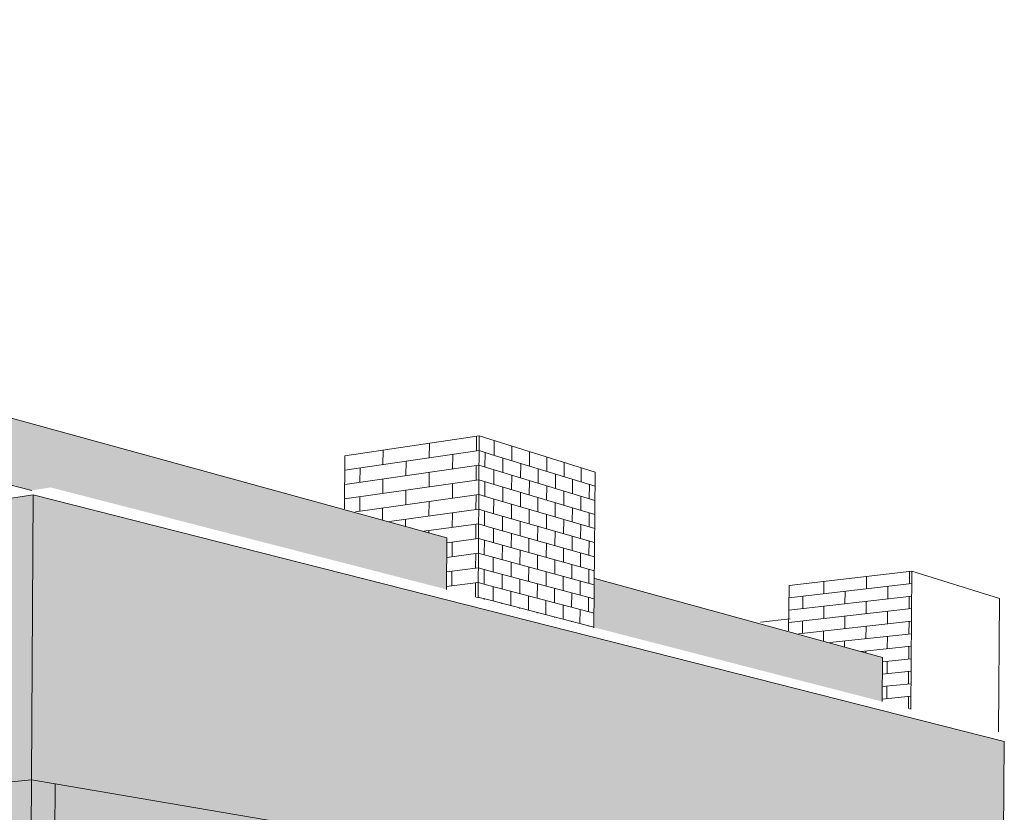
# Model space of a CAD drawing. Header units: metres. Extents: x -33 to 126, y -29 to 31.
# Tile 272 of 656: x 33.13569 to 33.14238, y 0.73432 to 0.7397. Entities that reach past the tile are written whole.
import ezdxf

# ---------------------------------------------------------------- set-up
doc = ezdxf.new("R2010")
doc.units = ezdxf.units.M
for name, color, linetype, lineweight in [('A-FLOR', 192, 'Continuous', 18), ('A-WALL', 113, 'Continuous', 18), ('A-WALL-PATT', 111, 'Continuous', 35)]:
    doc.layers.add(name, color=color, linetype=linetype, lineweight=lineweight)

# ---------------------------------------------------------------- blocks, each defined once
blk = doc.blocks.new('FP_140-CARGA-DESCARGA')
at = {"layer": 'A-WALL-PATT', "lineweight": 9}
for p, q in [((-6.2425938, 0.7367287), (-6.2425931, 0.7368275)), ((-6.2424339, 0.736851), (-6.2424339, 0.736851)), ((-6.2422742, 0.7367752), (-6.2422735, 0.7368748)), ((-6.2431675, 0.7366452), (-6.2422563, 0.7367778)), ((-6.2429087, 0.7366828), (-6.242908, 0.7367809)), ((-6.2427512, 0.7368041), (-6.2427512, 0.7368041)), ((-6.2424353, 0.7366527), (-6.2424346, 0.7367519)), ((-6.2427525, 0.7366073), (-6.2427518, 0.7367057)), ((-6.2431681, 0.7365478), (-6.242257, 0.7366783)), ((-6.243065, 0.7365625), (-6.2430644, 0.7366602)), ((-6.2425952, 0.7365312), (-6.2425945, 0.7366299)), ((-6.2422756, 0.7365762), (-6.2422749, 0.7366757)), ((-6.2431688, 0.7364504), (-6.2422577, 0.7365788)), ((-6.24291, 0.7364868), (-6.2429093, 0.7365848)), ((-6.2424367, 0.7364545), (-6.242436, 0.7365536)), ((-6.2427539, 0.7364106), (-6.2427532, 0.7365089)), ((-6.2430962, 0.7363631), (-6.2422584, 0.7364792)), ((-6.2430663, 0.7363673), (-6.2430657, 0.7364649)), ((-6.2425965, 0.7363337), (-6.2425959, 0.7364324)), ((-6.242277, 0.7363773), (-6.2422763, 0.7364767)), ((-6.2429112, 0.7363103), (-6.2429107, 0.7363888)), ((-6.242865, 0.7362971), (-6.2422591, 0.7363797)), ((-6.242438, 0.7362563), (-6.2424374, 0.7363554)), ((-6.2427549, 0.7362657), (-6.2427545, 0.7363122)), ((-6.2426313, 0.7362304), (-6.2422598, 0.7362802)), ((-6.2425973, 0.7362207), (-6.2425972, 0.736235)), ((-6.2422783, 0.7361783), (-6.2422777, 0.7362778)), ((-6.2424742, 0.7361525), (-6.2422605, 0.7361807)), ((-6.2424394, 0.7360581), (-6.2424387, 0.7361572)), ((-6.2424749, 0.7360535), (-6.2422612, 0.7360812)), ((-6.2422797, 0.7359794), (-6.242279, 0.7360788)), ((-6.2424756, 0.7359546), (-6.2422619, 0.7359817)), ((-6.2424408, 0.73586), (-6.2424401, 0.7359591)), ((-6.2424763, 0.7358556), (-6.2422626, 0.7358822)), ((-6.2422811, 0.7357835), (-6.2422804, 0.7358799)), ((-6.2422734, 0.7357815), (-6.2422633, 0.7357827))]:
    blk.add_line(p, q, dxfattribs=at)
blk = doc.blocks.new('FP_141-CARGA-DESCARGA')
at = {"layer": 'A-WALL-PATT', "lineweight": 9}
for p, q in [((-6.2422147, 0.7368646), (-6.2422147, 0.7368646)), ((-6.2422563, 0.7367778), (-6.2421746, 0.7367528)), ((-6.2422161, 0.7366659), (-6.2422154, 0.7367653)), ((-6.242257, 0.7366783), (-6.2421753, 0.7366536)), ((-6.2422577, 0.7365788), (-6.242176, 0.7365545)), ((-6.2422175, 0.7364673), (-6.2422168, 0.7365666)), ((-6.2422584, 0.7364792), (-6.2421767, 0.7364554)), ((-6.2422591, 0.7363797), (-6.2421774, 0.7363562)), ((-6.2422189, 0.7362686), (-6.2422182, 0.7363679)), ((-6.2422598, 0.7362802), (-6.2421781, 0.7362571)), ((-6.2422605, 0.7361807), (-6.2421788, 0.736158)), ((-6.2422203, 0.73607), (-6.2422196, 0.7361693)), ((-6.2422612, 0.7360812), (-6.2421795, 0.7360589)), ((-6.2422619, 0.7359817), (-6.2421802, 0.7359598)), ((-6.2422216, 0.7358714), (-6.242221, 0.7359707)), ((-6.2422626, 0.7358822), (-6.2421809, 0.7358607)), ((-6.2422633, 0.7357827), (-6.2421816, 0.7357617)), ((-6.2422224, 0.7357682), (-6.2422223, 0.7357722))]:
    blk.add_line(p, q, dxfattribs=at)
blk = doc.blocks.new('FP_142-CARGA-DESCARGA')
at = {"layer": 'A-WALL-PATT', "lineweight": 9}
for p, q in [((-6.2421543, 0.7367465), (-6.2421536, 0.7368456)), ((-6.2420929, 0.7368266), (-6.2420929, 0.7368266)), ((-6.2421746, 0.7367528), (-6.2414687, 0.7365359)), ((-6.2420333, 0.7367093), (-6.2420326, 0.7368078)), ((-6.2419727, 0.7367891), (-6.2419727, 0.7367891)), ((-6.2419138, 0.7366726), (-6.2419131, 0.7367705)), ((-6.2418539, 0.736752), (-6.2418539, 0.736752)), ((-6.2420943, 0.7366291), (-6.2420936, 0.7367279)), ((-6.2419741, 0.7365928), (-6.2419734, 0.7366909)), ((-6.2417957, 0.7366363), (-6.241795, 0.7367336)), ((-6.2417365, 0.7367153), (-6.2417365, 0.7367153)), ((-6.241679, 0.7366005), (-6.2416783, 0.7366972)), ((-6.2421753, 0.7366536), (-6.2414694, 0.7364402)), ((-6.2421557, 0.7365484), (-6.242155, 0.7366475)), ((-6.2418553, 0.7365569), (-6.2418546, 0.7366544)), ((-6.2417379, 0.7365214), (-6.2417372, 0.7366184)), ((-6.2416205, 0.7366791), (-6.2416205, 0.7366791)), ((-6.2415637, 0.7365651), (-6.241563, 0.7366612)), ((-6.2415059, 0.7366433), (-6.2415059, 0.7366433)), ((-6.242176, 0.7365545), (-6.2414701, 0.7363446)), ((-6.2420347, 0.7365125), (-6.242034, 0.7366109)), ((-6.2419152, 0.7364769), (-6.2419145, 0.7365748)), ((-6.2416219, 0.7364863), (-6.2416212, 0.7365827)), ((-6.2420957, 0.7364317), (-6.242095, 0.7365304)), ((-6.2419755, 0.7363965), (-6.2419748, 0.7364947)), ((-6.2417971, 0.7364418), (-6.2417964, 0.7365391)), ((-6.2416804, 0.7364071), (-6.2416797, 0.7365038)), ((-6.2415073, 0.7364517), (-6.2415066, 0.7365475)), ((-6.2421767, 0.7364554), (-6.2414708, 0.736249)), ((-6.2421571, 0.7363504), (-6.2421564, 0.7364494)), ((-6.2418567, 0.7363618), (-6.241856, 0.7364593)), ((-6.2417393, 0.7363275), (-6.2417386, 0.7364244)), ((-6.2415651, 0.7363729), (-6.2415644, 0.736469)), ((-6.2421774, 0.7363562), (-6.2414715, 0.7361534)), ((-6.2420361, 0.7363156), (-6.2420354, 0.736414)), ((-6.2419166, 0.7362813), (-6.2419159, 0.7363791)), ((-6.2416233, 0.7362936), (-6.2416226, 0.7363899)), ((-6.2415087, 0.7362601), (-6.241508, 0.7363559)), ((-6.2420971, 0.7362342), (-6.2420964, 0.736333)), ((-6.2419769, 0.7362003), (-6.2419762, 0.7362984)), ((-6.2417985, 0.7362473), (-6.2417978, 0.7363446)), ((-6.2416818, 0.7362138), (-6.2416811, 0.7363105)), ((-6.2421781, 0.7362571), (-6.2414722, 0.7360578)), ((-6.2421585, 0.7361524), (-6.2421578, 0.7362514)), ((-6.2420375, 0.7361188), (-6.2420368, 0.7362172)), ((-6.2418581, 0.7361667), (-6.2418574, 0.7362643)), ((-6.2417407, 0.7361336), (-6.24174, 0.7362305)), ((-6.2415665, 0.7361807), (-6.2415658, 0.7362768)), ((-6.2421788, 0.736158), (-6.2414729, 0.7359622)), ((-6.241918, 0.7360857), (-6.2419173, 0.7361835)), ((-6.2417999, 0.7360529), (-6.2417992, 0.7361501)), ((-6.2416247, 0.7361008), (-6.241624, 0.7361972)), ((-6.2415101, 0.7360685), (-6.2415094, 0.7361643)), ((-6.2420985, 0.7360369), (-6.2420978, 0.7361355)), ((-6.2419783, 0.7360041), (-6.2419776, 0.7361022)), ((-6.2416832, 0.7360205), (-6.2416825, 0.7361172)), ((-6.2415679, 0.7359885), (-6.2415672, 0.7360846)), ((-6.2421795, 0.7360589), (-6.2414736, 0.7358666)), ((-6.2421599, 0.7359544), (-6.2421592, 0.7360534)), ((-6.2420389, 0.735922), (-6.2420382, 0.7360204)), ((-6.2418595, 0.7359717), (-6.2418588, 0.7360692)), ((-6.2417421, 0.7359397), (-6.2417414, 0.7360367)), ((-6.2421802, 0.7359598), (-6.2414743, 0.735771)), ((-6.2419194, 0.7358901), (-6.2419187, 0.7359879)), ((-6.2418013, 0.7358585), (-6.2418006, 0.7359557)), ((-6.2416261, 0.7359081), (-6.2416254, 0.7360045)), ((-6.2415115, 0.7358769), (-6.2415108, 0.7359727)), ((-6.2420999, 0.7358395), (-6.2420992, 0.7359382)), ((-6.2419797, 0.7358079), (-6.241979, 0.735906)), ((-6.2416846, 0.7358273), (-6.2416839, 0.7359239)), ((-6.2415693, 0.7357964), (-6.2415686, 0.7358925)), ((-6.2421809, 0.7358607), (-6.241475, 0.7356754)), ((-6.2421613, 0.7357564), (-6.2421606, 0.7358554)), ((-6.2420403, 0.7357253), (-6.2420396, 0.7358237)), ((-6.2418609, 0.7357767), (-6.2418602, 0.7358742)), ((-6.2417435, 0.7357459), (-6.2417428, 0.7358428)), ((-6.2421816, 0.7357617), (-6.2414757, 0.7355798)), ((-6.2419208, 0.7356945), (-6.2419201, 0.7357923)), ((-6.2418027, 0.7356641), (-6.241802, 0.7357613)), ((-6.2416275, 0.7357155), (-6.2416268, 0.7358118)), ((-6.2415129, 0.7356854), (-6.2415122, 0.7357811)), ((-6.2421007, 0.7357369), (-6.2421006, 0.7357408)), ((-6.2419804, 0.735706), (-6.2419804, 0.7357098)), ((-6.241686, 0.735634), (-6.2416853, 0.7357306)), ((-6.2415707, 0.7356043), (-6.24157, 0.7357004)), ((-6.2418616, 0.7356754), (-6.2418616, 0.7356792)), ((-6.2417442, 0.7356452), (-6.2417442, 0.735649)), ((-6.2416282, 0.7356153), (-6.2416282, 0.7356191)), ((-6.2415136, 0.7355858), (-6.2415136, 0.7355896))]:
    blk.add_line(p, q, dxfattribs=at)
blk = doc.blocks.new('FP_143-CARGA-DESCARGA')
at = {"layer": 'A-WALL-PATT', "lineweight": 9}
for p, q in [((-6.239334, 0.7358731), (-6.2393333, 0.735958)), ((-6.2399145, 0.7358056), (-6.2399139, 0.7358894)), ((-6.2397701, 0.7359064), (-6.2397701, 0.7359064)), ((-6.2396261, 0.7358391), (-6.2396254, 0.7359235)), ((-6.2394798, 0.7359407), (-6.2394798, 0.7359407)), ((-6.240152, 0.735778), (-6.2393176, 0.735875)), ((-6.2397715, 0.7357382), (-6.2397708, 0.7358223)), ((-6.2394812, 0.7357714), (-6.2394805, 0.735856)), ((-6.2401527, 0.7356946), (-6.2393183, 0.73579)), ((-6.240058, 0.7357054), (-6.2400573, 0.735789)), ((-6.2396275, 0.7356704), (-6.2396268, 0.7357548)), ((-6.2393354, 0.7357033), (-6.2393347, 0.7357882)), ((-6.2401534, 0.7356112), (-6.239319, 0.7357051)), ((-6.2399159, 0.735638), (-6.2399152, 0.7357218)), ((-6.2394826, 0.7356021), (-6.2394819, 0.7356868)), ((-6.2400868, 0.7355353), (-6.2393197, 0.7356202)), ((-6.2400593, 0.7355384), (-6.2400587, 0.7356219)), ((-6.2397728, 0.73557), (-6.2397721, 0.7356541)), ((-6.2393368, 0.7355335), (-6.2393361, 0.7356184)), ((-6.2399171, 0.735487), (-6.2399165, 0.7355542)), ((-6.2396288, 0.7355017), (-6.2396282, 0.735586)), ((-6.2398747, 0.735475), (-6.2393204, 0.7355352)), ((-6.2397738, 0.7354462), (-6.2397735, 0.735486)), ((-6.239484, 0.7354329), (-6.2394833, 0.7355175)), ((-6.2396607, 0.735414), (-6.2393211, 0.7354503)), ((-6.2396296, 0.7354052), (-6.2396295, 0.7354174)), ((-6.2393381, 0.7353637), (-6.2393375, 0.7354486)), ((-6.2395171, 0.7353449), (-6.2393218, 0.7353654)), ((-6.2394853, 0.7352637), (-6.2394847, 0.7353483)), ((-6.2395178, 0.7352604), (-6.2393225, 0.7352805)), ((-6.2393395, 0.7351939), (-6.2393388, 0.7352788)), ((-6.2395185, 0.7351758), (-6.2393232, 0.7351956)), ((-6.2394867, 0.7350945), (-6.239486, 0.7351791)), ((-6.2395191, 0.7350913), (-6.2393239, 0.7351107)), ((-6.2393409, 0.7350268), (-6.2393402, 0.7351091)), ((-6.2393338, 0.7350249), (-6.2393246, 0.7350258))]:
    blk.add_line(p, q, dxfattribs=at)
blk = doc.blocks.new('FP_144-CARGA-DESCARGA')
at = {"layer": 'A-WALL-PATT', "lineweight": 9}
blk.add_line((-6.2402651, 0.7356231), (-6.2402651, 0.7356231), dxfattribs=at)

msp = doc.modelspace()

# ---------------------------------------------------------------- hatches: boundary and pattern name
at = {"layer": 'A-FLOR'}
msp.add_hatch(color=256, dxfattribs=at).paths.add_polyline_path([(33.1423652, 0.733178), (33.1423651, 0.7334221), (33.1357736, 0.7345435), (33.1357716, 0.7342024), (33.1419781, 0.7332382)], flags=0)
at = {"layer": 'A-WALL'}
for points in [[(33.1385918, 0.7358358), (33.1385943, 0.7361855), (33.1257901, 0.7397035), (33.1257888, 0.7390567), (33.1357751, 0.7365083), (33.135903, 0.736528), (33.1385915, 0.7358358)], [(33.1359344, 0.7345162), (33.1359457, 0.7364374), (33.1357849, 0.7364782), (33.1357736, 0.7345435), (33.1357854, 0.7345415)], [(33.141549, 0.7350744), (33.1415514, 0.7353731), (33.1395987, 0.7359096), (33.1395963, 0.7355771), (33.1414999, 0.735087)]]:
    msp.add_hatch(color=256, dxfattribs=at).paths.add_polyline_path(points, flags=0)
at = {"layer": 'A-WALL', "lineweight": 9}
for points in [[(33.129221, 0.733604), (33.1357716, 0.7342024), (33.1357849, 0.7364782), (33.1292272, 0.7354998), (33.1292224, 0.7340293)], [(33.1423673, 0.7334217), (33.1423789, 0.7348034), (33.1359457, 0.7364374), (33.1359344, 0.7345162), (33.1423651, 0.7334221)]]:
    msp.add_hatch(color=256, dxfattribs=at).paths.add_polyline_path(points, flags=0)

# ---------------------------------------------------------------- linework, layer by layer
at = {"layer": 'A-FLOR', "lineweight": 9}
for p, q in [((33.129222, 0.7338882), (33.1357736, 0.7345435)), ((33.1357736, 0.7345435), (33.1359344, 0.7345162))]:
    msp.add_line(p, q, dxfattribs=at)
at = {"layer": 'A-WALL', "lineweight": 9}
for p, q in [((33.1257901, 0.7397035), (33.1385943, 0.7361855)), ((33.1257888, 0.7390567), (33.1357751, 0.7365083)), ((33.1388127, 0.7368774), (33.1379014, 0.7367426)), ((33.138805, 0.7357788), (33.1388127, 0.7368774)), ((33.1396003, 0.7366315), (33.1388127, 0.7368774)), ((33.1379014, 0.7367426), (33.137899, 0.7363839)), ((33.1395925, 0.7355761), (33.1396003, 0.7366315)), ((33.1357849, 0.7364782), (33.1292272, 0.7354998)), ((33.1357339, 0.7277386), (33.1357849, 0.7364782)), ((33.1423789, 0.7348034), (33.1357849, 0.7364782)), ((33.1385918, 0.7358358), (33.1385943, 0.7361855)), ((33.1417513, 0.7359599), (33.1409169, 0.7358614)), ((33.1417436, 0.7350224), (33.1417513, 0.7359599)), ((33.1423471, 0.7357739), (33.1417513, 0.7359599)), ((33.1395987, 0.7359096), (33.1415514, 0.7353731)), ((33.1409169, 0.7358614), (33.1409144, 0.7355544)), ((33.1423395, 0.7348691), (33.1423471, 0.7357739)), ((33.1409246, 0.7356369), (33.1407232, 0.7356141)), ((33.141549, 0.7350744), (33.1415514, 0.7353731)), ((33.1423673, 0.7334217), (33.1423789, 0.7348034)), ((33.1359344, 0.7345162), (33.1359324, 0.7341774)), ((33.1359344, 0.7345162), (33.1423673, 0.7334217))]:
    msp.add_line(p, q, dxfattribs=at)

# ---------------------------------------------------------------- block references
for name in ['FP_140-CARGA-DESCARGA', 'FP_141-CARGA-DESCARGA', 'FP_142-CARGA-DESCARGA', 'FP_143-CARGA-DESCARGA', 'FP_144-CARGA-DESCARGA']:
    msp.add_blockref(name, (39.3810682, 0), dxfattribs=at)

doc.saveas('drawing.dxf')
